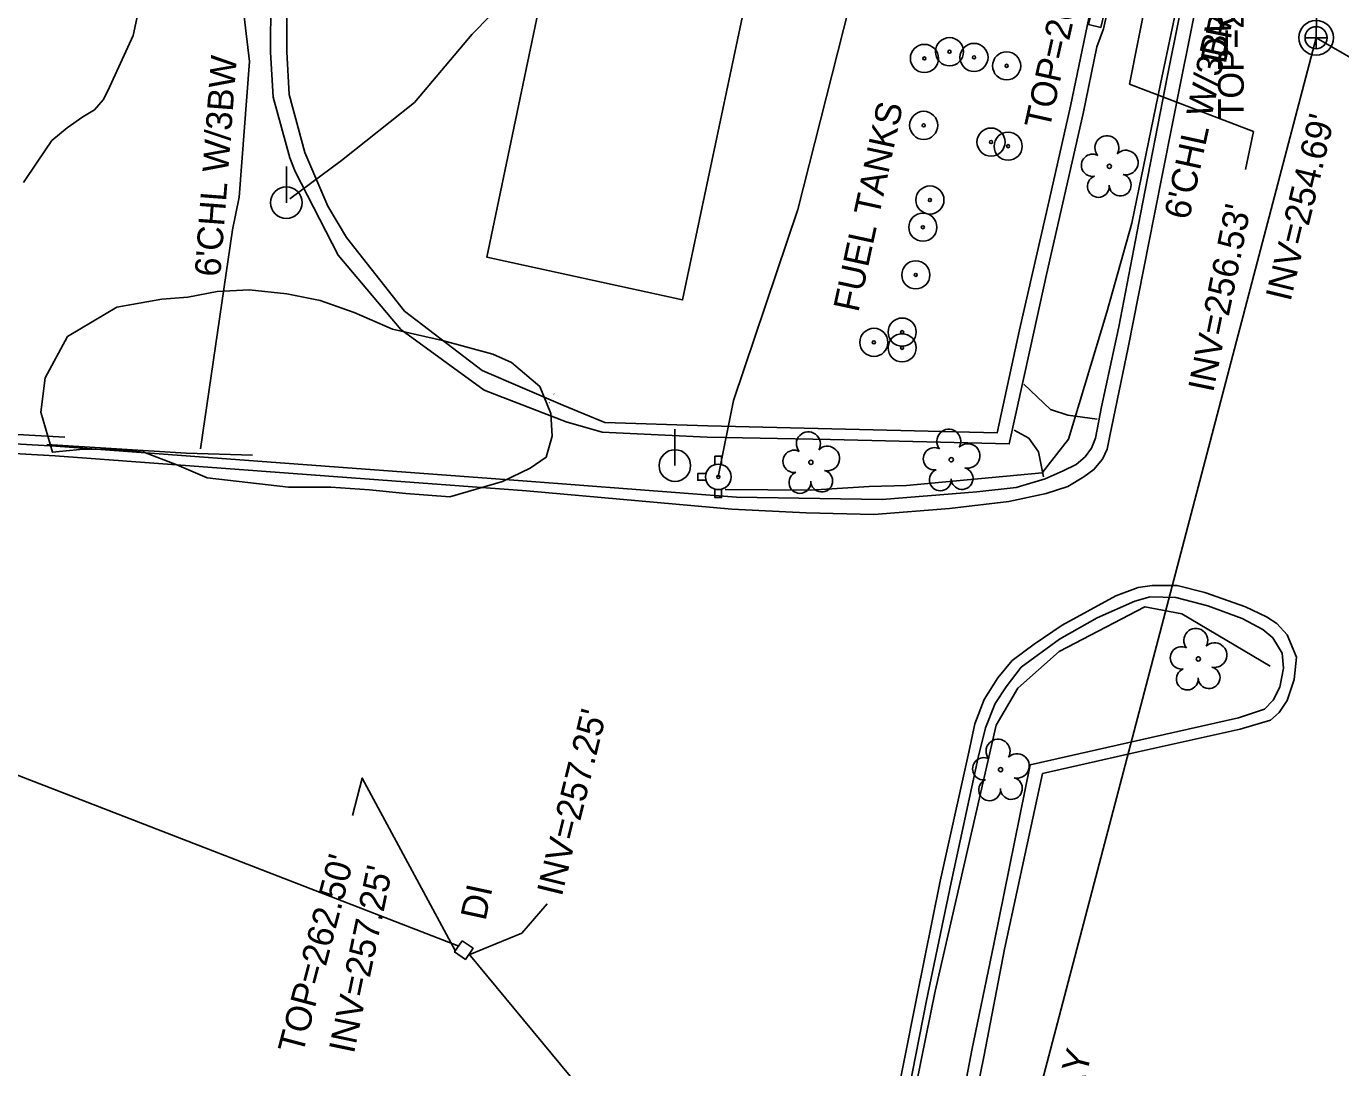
# Model space of a CAD drawing. Extents: x 2100323 to 2109811, y 740376 to 749755.
# Drawn here: x 2105703.7 to 2105907.6, y 742870 to 743031.4 of the extents above; entities that cross this region are included whole.
import ezdxf

# ---------------------------------------------------------------- set-up
doc = ezdxf.new("R2010")
doc.units = 0
for name, color, linetype in [('Exist Building', 7, 'Continuous'), ('Exist Building Text', 7, 'Continuous'), ('Exist Other Culture Area Outline', 7, 'Continuous'), ('Exist Other Culture Fence Line', 7, 'Continuous'), ('Exist Other Culture Fence Line Text', 7, 'Continuous'), ('Exist Other Culture Located Object CELL', 7, 'Continuous'), ('Exist Roads Curbs', 7, 'Continuous'), ('Exist Roads EOP', 7, 'Continuous'), ('Exist Roads EOP Other', 7, 'Continuous'), ('Exist Roads Soil', 7, 'Continuous'), ('Exist Structure Minor Catch Basin', 7, 'Continuous'), ('Exist Structure Minor Catch Basin Text', 7, 'Continuous'), ('Exist Structure Minor Catch Basin Top Elevation', 7, 'Continuous'), ('Exist Structure Minor Drop Inlet', 7, 'Continuous'), ('Exist Structure Minor Drop Inlet Text', 7, 'Continuous'), ('Exist Structure Minor Drop Inlet Top Elevation', 7, 'Continuous'), ('Exist Structure Minor Pipes HDPE 8 Inch', 7, 'Continuous'), ('Exist Structure Minor Pipes HDPE 8 Inch Invert', 7, 'Continuous'), ('Exist Structure Minor Pipes HDPE 8 Inch Leader', 7, 'Continuous'), ('Exist Structure Minor Pipes RCP 15 Inch', 7, 'Continuous'), ('Exist Structure Minor Pipes RCP 15 Inch Invert', 7, 'Continuous'), ('Exist Structure Minor Pipes RCP 15 Inch Leader', 7, 'Continuous'), ('Exist Structure Minor Pipes RCP 24 Inch', 7, 'Continuous'), ('Exist Utilities Power Pole CELL', 7, 'Continuous'), ('Exist Utilities Power UG Cable SUE LOS B', 7, 'Continuous'), ('Exist Utilities Sanitary Sewer Manhole CELL', 7, 'Continuous'), ('Exist Utilities Sanitary Sewer Manhole Text', 7, 'Continuous'), ('Exist Utilities Sanitary Sewer UG Line', 7, 'Continuous'), ('Exist Utilities Sanitary Sewer UG Line Invert Elevation', 7, 'Continuous'), ('Exist Utilities Sanitary Sewer UG Line Text', 7, 'Continuous'), ('Exist Utilities Water Fire Hydrant CELL', 7, 'Continuous'), ('Exist Utilities Water UG Line SUE LOS B', 7, 'Continuous'), ('Exist Vegetation Tree CELL', 7, 'Continuous'), ('Exist Vegetation Woods Line', 7, 'Continuous')]:
    doc.layers.add(name, color=color, linetype=linetype)

msp = doc.modelspace()

# ---------------------------------------------------------------- linework, layer by layer
at = {"layer": 'Exist Building'}
msp.add_lwpolyline([(2105789.93, 743092.99), (2105802.66, 743150.25), (2105847.05, 743140.67), (2105826.21, 743046.56), (2105823.37, 743038.8), (2105816.34, 743040.1), (2105805.53, 742989.01), (2105775.17, 742995.62), (2105784.99, 743042.59), (2105779.19, 743043.66), (2105780.96, 743052.22), (2105786.33, 743051.09), (2105786.93, 743055.21), (2105774.67, 743061.99), (2105779.52, 743085.1), (2105792.28, 743080.35), (2105794.64, 743092.03)], close=True, dxfattribs=at)
at = {"layer": 'Exist Other Culture Area Outline'}
for points in [[(2105869.81, 742970.52), (2105865.26, 742971.14), (2105862.61, 742972), (2105858.48, 742975.93)], [(2105861.5, 742961.57), (2105860.72, 742965.42), (2105859.21, 742967.59), (2105856.95, 742968.79)]]:
    msp.add_lwpolyline(points, dxfattribs=at)
at = {"layer": 'Exist Other Culture Fence Line'}
msp.add_line((2105730.77, 742965.92), (2105735.72, 742999.84), dxfattribs=at)
for points in [[(2105735.72, 742999.84), (2105736.76, 743004.92), (2105738.34, 743025.94), (2105737.09, 743036.47), (2105738.96, 743054.57), (2105742.72, 743060.87), (2105744.32, 743083.97), (2105718.53, 743088.4), (2105733.24, 743146.85)], [(2105875.19, 743000.88), (2105879.64, 743022.5), (2105885.82, 743051.68), (2105887.15, 743058.37)], [(2105875.19, 743000.88), (2105871.32, 742987.09), (2105865.4, 742967.42), (2105861.32, 742962.2), (2105840.27, 742960.23), (2105834.48, 742960.07), (2105825.35, 742959.49), (2105812.11, 742959.62)], [(2105558.62, 742506.4), (2105565.72, 742583.51), (2105577.76, 742738.47), (2105587.46, 742860.1), (2105595.44, 742974.93), (2105672, 742969.83), (2105709.69, 742967.73)], [(2105706.94, 742966.6), (2105728.52, 742965.22), (2105738.81, 742964.94)], [(2105861.36, 742741.52), (2105851.9, 742741.83), (2105843.17, 742740.23), (2105831, 742745.34), (2105822.08, 742750.74), (2105819.75, 742755.85), (2105826.39, 742790.26), (2105835.2, 742834.97), (2105844.69, 742881.8), (2105854.17, 742923.08), (2105857.52, 742928.79), (2105863.93, 742934.47), (2105877.23, 742941.43), (2105882.99, 742940.32), (2105896.69, 742932.23)]]:
    msp.add_lwpolyline(points, dxfattribs=at)
at = {"layer": 'Exist Other Culture Located Object CELL'}
for centre, radius in [((2105843.04, 743026.44), 2.18), ((2105846.93, 743027.48), 2.18), ((2105850.73, 743026.6), 2.18), ((2105843.04, 743026.44), 0.24), ((2105846.93, 743027.48), 0.24), ((2105850.73, 743026.6), 0.24), ((2105855.79, 743025.29), 2.18), ((2105855.79, 743025.29), 0.24), ((2105842.93, 743016.06), 2.18), ((2105842.93, 743016.06), 0.24), ((2105853.37, 743013.47), 2.18), ((2105856.02, 743012.83), 2.18), ((2105853.37, 743013.47), 0.24), ((2105856.02, 743012.83), 0.24), ((2105843.89, 743004.49), 2.18), ((2105843.89, 743004.49), 0.24), ((2105842.8, 743000.27), 2.18), ((2105842.8, 743000.27), 0.24), ((2105841.7, 742992.88), 2.18), ((2105841.7, 742992.88), 0.24), ((2105839.59, 742984.01), 2.18), ((2105835.2, 742982.42), 2.18), ((2105839.58, 742981.57), 2.18), ((2105839.59, 742984.01), 0.24), ((2105835.2, 742982.42), 0.24), ((2105839.58, 742981.57), 0.24)]:
    msp.add_circle(centre, radius, dxfattribs=at)
at = {"layer": 'Exist Roads Curbs'}
msp.add_line((2105787.46, 742970.08), (2105793.05, 742968.51), dxfattribs=at)
for points in [[(2105745.44, 743008.93), (2105744.59, 743011.03), (2105742.01, 743020.43), (2105741.63, 743027.39), (2105741.67, 743035.47), (2105742.91, 743048.78), (2105748.22, 743090.9), (2105728.31, 743094.46), (2105740.72, 743143.04)], [(2105876.53, 743002.27), (2105880.73, 743023.77), (2105884.21, 743041.08)], [(2105871.4, 743033.57), (2105870.82, 743031.01), (2105869.79, 743028.26), (2105867.67, 743017.89), (2105864.51, 743004.05)], [(2105745.44, 743008.93), (2105752.13, 742995.93), (2105761.81, 742984.42), (2105774.74, 742974.99), (2105787.46, 742970.08)], [(2105864.51, 743004.05), (2105861.99, 742992.94), (2105859.42, 742981.41), (2105856.2, 742966.68), (2105828.45, 742967.36), (2105809.33, 742967.73)], [(2105813.91, 742958.41), (2105836.47, 742958.06), (2105851.16, 742959.23), (2105857.28, 742959.89), (2105861.79, 742961.28), (2105864.55, 742962.5), (2105866.57, 742963.49), (2105867.99, 742964.68), (2105868.97, 742966.03), (2105869.59, 742967.57), (2105870.53, 742972.4), (2105873.19, 742984.84), (2105876.53, 743002.27)], [(2105784.91, 742973.06), (2105784.82, 742973.11)], [(2105647.65, 742970.24), (2105672.65, 742968.36), (2105708.31, 742966.3)], [(2105809.33, 742967.73), (2105793.05, 742968.51), (2105793.04, 742968.51)], [(2105813.91, 742958.41), (2105781.42, 742960.91), (2105708.31, 742966.3)], [(2105837.29, 742849.56), (2105843.38, 742880.4), (2105847.17, 742898.67), (2105851.38, 742918.04), (2105852.49, 742922.65), (2105853.99, 742926.44), (2105855.71, 742929.03), (2105858.06, 742932.08), (2105863.97, 742936.42), (2105869.86, 742939.73), (2105875.66, 742942.31), (2105878.04, 742942.95), (2105882.03, 742942.84), (2105887, 742941.57), (2105892.32, 742939.59), (2105895.52, 742937.88), (2105897.07, 742936.6), (2105898.54, 742934.23), (2105898.75, 742931.88), (2105898.18, 742928.98), (2105897.11, 742926.96), (2105895.77, 742925.53), (2105891.74, 742924.22), (2105874.54, 742920.32), (2105859.46, 742916.93), (2105853.82, 742889.12), (2105850.41, 742872.7), (2105843.79, 742837.94)]]:
    msp.add_lwpolyline(points, dxfattribs=at)
at = {"layer": 'Exist Roads EOP'}
msp.add_line((2105786.93, 742972.68), (2105793.47, 742969.99), dxfattribs=at)
msp.add_lwpolyline([(2105753.38, 742998.69), (2105762.4, 742987.25), (2105774.44, 742978.08), (2105786.93, 742972.68)], dxfattribs=at)
at = {"layer": 'Exist Roads EOP Other'}
for points in [[(2105753.38, 742998.69), (2105750.49, 743003.54), (2105746.96, 743011.85), (2105744.5, 743020.83), (2105744.13, 743027.46), (2105744.17, 743035.35), (2105745.39, 743048.51), (2105750.99, 743092.95), (2105731.4, 743096.44), (2105743.14, 743142.43)], [(2105878.68, 743002.01), (2105882.87, 743023.11), (2105886.7, 743042.14)], [(2105868.85, 743034.18), (2105865.69, 743019.06), (2105862.38, 743004.41)], [(2105809.43, 742969.47), (2105854.3, 742968.38), (2105857.77, 742984.37), (2105862.38, 743004.41)], [(2105878.68, 743002.01), (2105874.64, 742981.61), (2105871.81, 742967.94), (2105871.36, 742965.84), (2105870.64, 742964.31), (2105869.32, 742962.69), (2105867.75, 742961.59), (2105865.26, 742960.07), (2105861.94, 742958.97), (2105856.12, 742957.72), (2105846.92, 742956.65), (2105835.18, 742955.72), (2105824.69, 742956.01), (2105813.16, 742956.55)], [(2105785.6, 742974.39), (2105785.55, 742974.42)], [(2105809.43, 742969.47), (2105793.47, 742969.99)], [(2105647.54, 742968.74), (2105672.55, 742966.86), (2105708.23, 742964.8)], [(2105813.16, 742956.55), (2105781.31, 742959.42), (2105708.2, 742964.81)], [(2105835.93, 742851.1), (2105841.8, 742880.7), (2105845.46, 742898.86), (2105849.91, 742918.88), (2105850.88, 742923.27), (2105852.33, 742927.06), (2105854.44, 742930.41), (2105856.67, 742933.09), (2105860.04, 742935.64), (2105864.4, 742938.58), (2105872.73, 742943.11), (2105876.21, 742944.41), (2105878.37, 742944.72), (2105882.23, 742944.7), (2105886.56, 742943.64), (2105892.84, 742941.4), (2105896.1, 742939.85), (2105897.71, 742938.84), (2105899.29, 742937.06), (2105900.75, 742933.59), (2105900.37, 742930.13), (2105899.29, 742926.89), (2105898.07, 742925.03), (2105896.71, 742923.84), (2105891.99, 742922.45), (2105876.18, 742918.93), (2105861.36, 742915.55), (2105855.45, 742888.33), (2105852.31, 742871.89), (2105845.23, 742837.06)]]:
    msp.add_lwpolyline(points, dxfattribs=at)
at = {"layer": 'Exist Roads Soil'}
msp.add_lwpolyline([(2105703.28, 743007.21), (2105705.41, 743010.35), (2105707.71, 743013.72), (2105710.09, 743015.68), (2105712.49, 743017.37), (2105714.31, 743018.49), (2105715.67, 743020.02), (2105716.39, 743021.41), (2105720.29, 743029.99), (2105722.56, 743040.57)], dxfattribs=at)
at = {"layer": 'Exist Structure Minor Catch Basin'}
msp.add_lwpolyline([(2105869.23, 743034.74), (2105868.51, 743031.69), (2105870.42, 743031.24), (2105871.15, 743034.28)], close=True, dxfattribs=at)
at = {"layer": 'Exist Structure Minor Drop Inlet'}
msp.add_lwpolyline([(2105771.35, 742889.63), (2105773.04, 742888.47), (2105771.85, 742886.75), (2105770.17, 742887.91)], close=True, dxfattribs=at)
at = {"layer": 'Exist Structure Minor Drop Inlet Top Elevation'}
msp.add_lwpolyline([(2105770.29, 742888.02), (2105755.85, 742914.86), (2105754.32, 742909.06)], dxfattribs=at)
at = {"layer": 'Exist Structure Minor Pipes HDPE 8 Inch'}
msp.add_line((2105874.85, 743022.46), (2105897.79, 743138.94), dxfattribs=at)
at = {"layer": 'Exist Structure Minor Pipes HDPE 8 Inch Leader'}
msp.add_lwpolyline([(2105874.85, 743022.46), (2105894.06, 743015.11), (2105892.86, 743009.23)], dxfattribs=at)
at = {"layer": 'Exist Structure Minor Pipes RCP 15 Inch'}
msp.add_line((2105857.12, 742785.39), (2105772.36, 742887.62), dxfattribs=at)
at = {"layer": 'Exist Structure Minor Pipes RCP 15 Inch Leader'}
msp.add_lwpolyline([(2105772.52, 742887.49), (2105780.58, 742890.83), (2105784.52, 742895.36)], dxfattribs=at)
at = {"layer": 'Exist Structure Minor Pipes RCP 24 Inch'}
msp.add_line((2105631.66, 742942.71), (2105770.82, 742888.81), dxfattribs=at)
at = {"layer": 'Exist Utilities Power Pole CELL'}
for p, q in [((2105744.08, 743004.07), (2105744.08, 743009.7)), ((2105744.08, 743004.07), (2105744.08, 743004.07)), ((2105804.33, 742963.32), (2105804.33, 742968.95)), ((2105804.33, 742963.32), (2105804.33, 742963.32))]:
    msp.add_line(p, q, dxfattribs=at)
for centre in [(2105744.08, 743004.07), (2105804.33, 742963.32)]:
    msp.add_circle(centre, 2.45, dxfattribs=at)
at = {"layer": 'Exist Utilities Power UG Cable SUE LOS B'}
msp.add_lwpolyline([(2105744.63, 743004.68), (2105752.63, 743010.6), (2105763.96, 743019.63), (2105772.88, 743030.18), (2105783.96, 743041.54)], dxfattribs=at)
at = {"layer": 'Exist Utilities Sanitary Sewer Manhole CELL'}
msp.add_lwpolyline([(2105903.79, 743031.35), (2105903.79, 743027.93), (2105903.79, 743029.64), (2105905.5, 743029.64), (2105902.08, 743029.64)], dxfattribs=at)
for radius in [2.69, 1.71]:
    msp.add_circle((2105903.79, 743029.64), radius, dxfattribs=at)
at = {"layer": 'Exist Utilities Sanitary Sewer UG Line'}
for p, q in [((2105907.32, 743196.79), (2105903.79, 743029.64)), ((2105903.79, 743029.64), (2106015.71, 742965.24))]:
    msp.add_line(p, q, dxfattribs=at)
msp.add_lwpolyline([(2105754.97, 742463.04), (2105903.79, 743029.64)], dxfattribs=at)
at = {"layer": 'Exist Utilities Water Fire Hydrant CELL'}
msp.add_line((2105811.07, 742961.56), (2105811.07, 742961.56), dxfattribs=at)
for points in [[(2105810.55, 742963.47), (2105810.55, 742964.76), (2105811.58, 742964.76), (2105811.58, 742963.45)], [(2105809.15, 742962.07), (2105807.87, 742962.07), (2105807.87, 742961.05), (2105809.15, 742961.05)], [(2105810.55, 742959.65), (2105810.55, 742958.36), (2105811.58, 742958.36), (2105811.58, 742959.67)]]:
    msp.add_lwpolyline(points, dxfattribs=at)
for radius in [1.98, 0.243]:
    msp.add_circle((2105811.07, 742961.56), radius, dxfattribs=at)
at = {"layer": 'Exist Utilities Water UG Line SUE LOS B'}
msp.add_lwpolyline([(2105811.07, 742961.56), (2105813.44, 742973.43), (2105823.42, 743003.04), (2105832.27, 743037.9), (2105838.44, 743067.04), (2105845.05, 743100.05), (2105846.32, 743105.22)], dxfattribs=at)
at = {"layer": 'Exist Vegetation Tree CELL'}
for p, q in [((2105871.73, 743009.71), (2105871.73, 743009.71)), ((2105825.43, 742963.82), (2105825.43, 742963.82)), ((2105847.2, 742964.22), (2105847.2, 742964.22)), ((2105885.52, 742933.34), (2105885.52, 742933.34)), ((2105854.85, 742916.16), (2105854.85, 742916.16))]:
    msp.add_line(p, q, dxfattribs=at)
for centre in [(2105871.73, 743009.71), (2105825.43, 742963.82), (2105847.2, 742964.22), (2105885.52, 742933.34), (2105854.85, 742916.16)]:
    msp.add_circle(centre, 0.326, dxfattribs=at)
for centre, radius, start, end in [((2105871.34, 743012.59), 1.86, 330.1651, 219.7134), ((2105869.12, 743009.87), 1.73, 62.6636, 279.3457), ((2105874.28, 743010.3), 1.9, 257.1011, 134.1999), ((2105870.02, 743006.59), 1.69, 111.5671, 6.231), ((2105873.4, 743006.81), 1.7, 181.2822, 74.56), ((2105825.04, 742966.69), 1.86, 330.1651, 219.7134), ((2105846.82, 742967.09), 1.86, 330.1651, 219.7134), ((2105822.82, 742963.97), 1.73, 62.6636, 279.3457), ((2105827.98, 742964.41), 1.9, 257.1011, 134.1999), ((2105844.6, 742964.37), 1.73, 62.6636, 279.3457), ((2105849.75, 742964.81), 1.9, 257.1011, 134.1999), ((2105823.72, 742960.7), 1.69, 111.5671, 6.231), ((2105827.1, 742960.92), 1.7, 181.2822, 74.56), ((2105845.5, 742961.1), 1.69, 111.5671, 6.231), ((2105848.88, 742961.32), 1.7, 181.2822, 74.56), ((2105885.13, 742936.22), 1.86, 330.1651, 219.7134), ((2105882.91, 742933.5), 1.73, 62.6636, 279.3457), ((2105888.06, 742933.93), 1.9, 257.1011, 134.1999), ((2105883.81, 742930.22), 1.69, 111.5671, 6.231), ((2105887.19, 742930.44), 1.7, 181.2822, 74.56), ((2105854.46, 742919.03), 1.86, 330.1651, 219.7134), ((2105857.39, 742916.75), 1.9, 257.1011, 134.1999), ((2105852.24, 742916.31), 1.73, 62.6636, 279.3457), ((2105853.14, 742913.04), 1.69, 111.5671, 6.231), ((2105856.52, 742913.26), 1.7, 181.2822, 74.56)]:
    msp.add_arc(centre, radius, start, end, dxfattribs=at)
at = {"layer": 'Exist Vegetation Woods Line'}
msp.add_lwpolyline([(2105777.62, 742960.83), (2105769.45, 742958.47), (2105762.62, 742958.99), (2105756.95, 742959.53), (2105750.98, 742959.95), (2105744.39, 742959.95), (2105731.78, 742961.39), (2105727.08, 742963.42), (2105721.98, 742965.39), (2105717.1, 742965.84), (2105712.04, 742965.79), (2105707.79, 742965.38), (2105705.99, 742971.62), (2105706.68, 742976.91), (2105710.12, 742983.32), (2105717.75, 742987.87), (2105724.77, 742989.13), (2105728.77, 742989.44), (2105733.35, 742990.32), (2105738.29, 742990.55), (2105744.17, 742989.92), (2105749.32, 742988.91), (2105754.6, 742987.06), (2105760.52, 742984.46), (2105768.3, 742982.73), (2105776.09, 742980.58), (2105778.98, 742979.28), (2105783.4, 742975.57), (2105785.1, 742971.39), (2105785.28, 742967.88), (2105784.39, 742964.6), (2105781.88, 742962.93), (2105777.62, 742960.83)], dxfattribs=at)

# ---------------------------------------------------------------- texts
at = {"layer": 'Exist Building Text'}
msp.add_text('FUEL TANKS', height=4, rotation=77.8136, dxfattribs=at).set_placement((2105832.78, 742986.96))
at = {"layer": 'Exist Other Culture Fence Line Text'}
for rotation, p in [(77.7049, (2105884.09, 743001.28)), (85.6863, (2105733.82, 742992.5))]:
    msp.add_text("6'CHL W/3BW", height=4, rotation=rotation, dxfattribs=at).set_placement(p)
at = {"layer": 'Exist Structure Minor Catch Basin Text'}
msp.add_text('DRAIN FIELD AREA', height=4, rotation=78.5764, dxfattribs=at).set_placement((2105889.76, 743025.47))
at = {"layer": 'Exist Structure Minor Catch Basin Top Elevation'}
msp.add_text("TOP=260.90'", height=4, rotation=77.4909, dxfattribs=at).set_placement((2105862.42, 743015.29))
at = {"layer": 'Exist Structure Minor Drop Inlet Text'}
msp.add_text('DI', height=4, rotation=77.8136, dxfattribs=at).set_placement((2105774.95, 742892.62))
at = {"layer": 'Exist Structure Minor Drop Inlet Top Elevation'}
msp.add_text("TOP=262.50'", height=4, rotation=75.2128, dxfattribs=at).set_placement((2105746.58, 742871.9))
at = {"layer": 'Exist Structure Minor Pipes HDPE 8 Inch Invert'}
msp.add_text("INV=256.53'", height=4, rotation=78.4568, dxfattribs=at).set_placement((2105887.82, 742974.53))
at = {"layer": 'Exist Structure Minor Pipes RCP 15 Inch Invert'}
for rotation, p in [(76.208, (2105786.77, 742896.37)), (78.186, (2105754.54, 742872))]:
    msp.add_text("INV=257.25'", height=4, rotation=rotation, dxfattribs=at).set_placement(p)
at = {"layer": 'Exist Utilities Sanitary Sewer Manhole Text'}
msp.add_text("TOP=262.69'", height=4, rotation=90, dxfattribs=at).set_placement((2105892.58, 743016.93))
at = {"layer": 'Exist Utilities Sanitary Sewer UG Line Invert Elevation'}
msp.add_text("INV=254.69'", height=4, rotation=76.4379, dxfattribs=at).set_placement((2105899.8, 742988.62))
at = {"layer": 'Exist Utilities Sanitary Sewer UG Line Text'}
msp.add_text('24" CLAY', height=4, rotation=75.2835, dxfattribs=at).set_placement((2105863.13, 742849.68))

doc.saveas('drawing.dxf')
